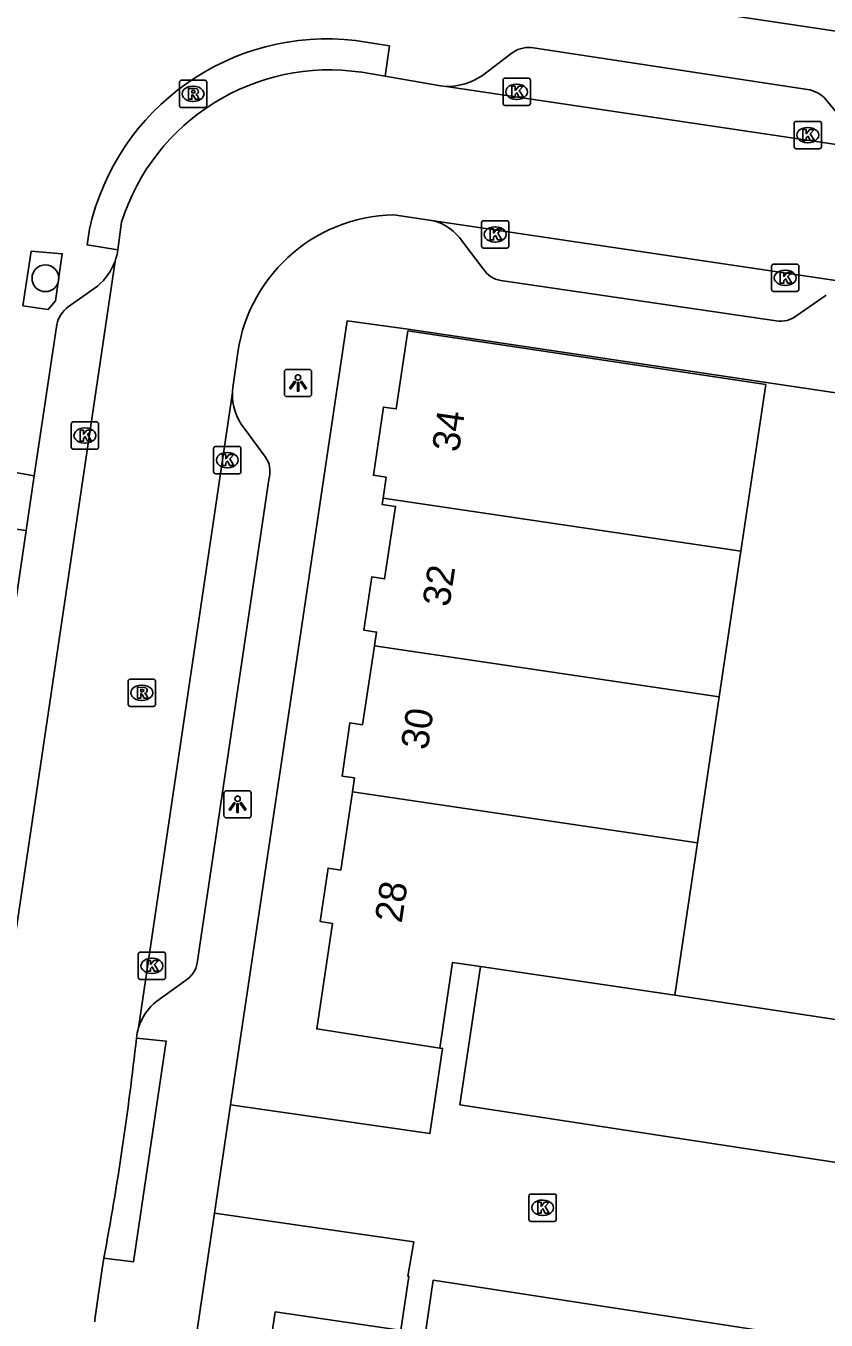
# Model space of a CAD drawing. Extents: x 164150 to 165261, y 382513 to 383432.
# Drawn here: x 164339.4 to 164368.71, y 382972.36 to 383019.73 of the extents above; entities that cross this region are included whole.
import ezdxf

# ---------------------------------------------------------------- set-up
doc = ezdxf.new("R2010")
doc.units = 0
for name, color, linetype in [('IMGEO_Boom', 7, 'Continuous'), ('IMGEO_Kolk', 7, 'Continuous'), ('IMGEO_Lichtpunt', 7, 'Continuous'), ('IMGEO_Pand', 7, 'Continuous'), ('IMGEO_Pand_nummerreeks', 7, 'Continuous'), ('IMGEO_Parkeervlak_open', 7, 'Continuous'), ('IMGEO_Rijbaan_lokaal_open', 7, 'Continuous'), ('IMGEO_Rioolput', 7, 'Continuous'), ('IMGEO_Voetpad_open', 7, 'Continuous')]:
    doc.layers.add(name, color=color, linetype=linetype)

msp = doc.modelspace()

# ---------------------------------------------------------------- linework, layer by layer
at = {"layer": 'IMGEO_Boom'}
msp.add_circle((164340.111, 383010.493), 0.489, dxfattribs=at)
at = {"layer": 'IMGEO_Kolk'}
for p, q in [((164356.873, 383016.893), (164356.873, 383017.745)), ((164356.948, 383017.819), (164357.8, 383017.819)), ((164357.361, 383017.599), (164357.386, 383017.599)), ((164357.874, 383017.745), (164357.874, 383016.893)), ((164357.384, 383017.039), (164357.359, 383017.039)), ((164357.8, 383016.819), (164356.948, 383016.819)), ((164367.535, 383015.309), (164367.535, 383016.161)), ((164367.61, 383016.235), (164368.462, 383016.235)), ((164368.536, 383016.161), (164368.536, 383015.309)), ((164368.023, 383016.015), (164368.048, 383016.015)), ((164368.462, 383015.235), (164367.61, 383015.235)), ((164368.046, 383015.455), (164368.021, 383015.455)), ((164356.085, 383011.673), (164356.085, 383012.525)), ((164356.16, 383012.599), (164357.012, 383012.599)), ((164356.573, 383012.379), (164356.598, 383012.379)), ((164357.086, 383012.525), (164357.086, 383011.673)), ((164356.596, 383011.819), (164356.571, 383011.819)), ((164357.012, 383011.599), (164356.16, 383011.599)), ((164366.708, 383010.083), (164366.708, 383010.935)), ((164366.783, 383011.009), (164367.635, 383011.009)), ((164367.709, 383010.935), (164367.709, 383010.083)), ((164367.196, 383010.789), (164367.221, 383010.789)), ((164367.635, 383010.009), (164366.783, 383010.009)), ((164367.219, 383010.229), (164367.194, 383010.229)), ((164341.059, 383004.31), (164341.059, 383005.162)), ((164341.134, 383005.236), (164341.986, 383005.236)), ((164342.06, 383005.162), (164342.06, 383004.31)), ((164341.547, 383005.016), (164341.572, 383005.016)), ((164341.986, 383004.236), (164341.134, 383004.236)), ((164341.57, 383004.456), (164341.545, 383004.456)), ((164346.274, 383003.411), (164346.274, 383004.263)), ((164346.349, 383004.337), (164347.201, 383004.337)), ((164347.275, 383004.263), (164347.275, 383003.411)), ((164346.762, 383004.117), (164346.787, 383004.117)), ((164347.201, 383003.337), (164346.349, 383003.337)), ((164346.785, 383003.557), (164346.76, 383003.557)), ((164343.513, 382984.9), (164343.513, 382985.752)), ((164343.588, 382985.826), (164344.44, 382985.826)), ((164344.514, 382985.752), (164344.514, 382984.9)), ((164344.001, 382985.606), (164344.026, 382985.606)), ((164344.44, 382984.826), (164343.588, 382984.826)), ((164344.024, 382985.046), (164343.999, 382985.046)), ((164357.824, 382976.045), (164357.824, 382976.897)), ((164357.899, 382976.971), (164358.751, 382976.971)), ((164358.312, 382976.751), (164358.337, 382976.751)), ((164358.825, 382976.897), (164358.825, 382976.045)), ((164358.751, 382975.971), (164357.899, 382975.971)), ((164358.335, 382976.191), (164358.31, 382976.191))]:
    msp.add_line(p, q, dxfattribs=at)
for points in [[(164356.873, 383016.893), (164356.873, 383017.745)], [(164356.948, 383017.819), (164357.8, 383017.819)], [(164357.194, 383017.519), (164357.317, 383017.519), (164357.317, 383017.368), (164357.447, 383017.519), (164357.611, 383017.519), (164357.465, 383017.368), (164357.618, 383017.119), (164357.466, 383017.119), (164357.381, 383017.283), (164357.317, 383017.216), (164357.317, 383017.119), (164357.194, 383017.119), (164357.194, 383017.519)], [(164357.874, 383017.745), (164357.874, 383016.893)], [(164357.8, 383016.819), (164356.948, 383016.819)], [(164367.535, 383015.309), (164367.535, 383016.161)], [(164367.61, 383016.235), (164368.462, 383016.235)], [(164368.536, 383016.161), (164368.536, 383015.309)], [(164367.856, 383015.935), (164367.979, 383015.935), (164367.979, 383015.784), (164368.109, 383015.935), (164368.273, 383015.935), (164368.127, 383015.784), (164368.28, 383015.535), (164368.128, 383015.535), (164368.043, 383015.699), (164367.979, 383015.632), (164367.979, 383015.535), (164367.856, 383015.535), (164367.856, 383015.935)], [(164368.462, 383015.235), (164367.61, 383015.235)], [(164356.085, 383011.673), (164356.085, 383012.525)], [(164356.16, 383012.599), (164357.012, 383012.599)], [(164356.406, 383012.299), (164356.529, 383012.299), (164356.529, 383012.148), (164356.659, 383012.299), (164356.823, 383012.299), (164356.677, 383012.148), (164356.83, 383011.899), (164356.678, 383011.899), (164356.593, 383012.063), (164356.529, 383011.996), (164356.529, 383011.899), (164356.406, 383011.899), (164356.406, 383012.299)], [(164357.086, 383012.525), (164357.086, 383011.673)], [(164357.012, 383011.599), (164356.16, 383011.599)], [(164366.708, 383010.083), (164366.708, 383010.935)], [(164366.783, 383011.009), (164367.635, 383011.009)], [(164367.709, 383010.935), (164367.709, 383010.083)], [(164367.029, 383010.709), (164367.152, 383010.709), (164367.152, 383010.558), (164367.282, 383010.709), (164367.446, 383010.709), (164367.3, 383010.558), (164367.453, 383010.309), (164367.301, 383010.309), (164367.216, 383010.473), (164367.152, 383010.406), (164367.152, 383010.309), (164367.029, 383010.309), (164367.029, 383010.709)], [(164367.635, 383010.009), (164366.783, 383010.009)], [(164341.059, 383004.31), (164341.059, 383005.162)], [(164341.134, 383005.236), (164341.986, 383005.236)], [(164342.06, 383005.162), (164342.06, 383004.31)], [(164341.38, 383004.936), (164341.503, 383004.936), (164341.503, 383004.785), (164341.633, 383004.936), (164341.797, 383004.936), (164341.651, 383004.785), (164341.804, 383004.536), (164341.652, 383004.536), (164341.567, 383004.7), (164341.503, 383004.633), (164341.503, 383004.536), (164341.38, 383004.536), (164341.38, 383004.936)], [(164341.986, 383004.236), (164341.134, 383004.236)], [(164346.274, 383003.411), (164346.274, 383004.263)], [(164346.349, 383004.337), (164347.201, 383004.337)], [(164347.275, 383004.263), (164347.275, 383003.411)], [(164346.595, 383004.037), (164346.718, 383004.037), (164346.718, 383003.886), (164346.848, 383004.037), (164347.012, 383004.037), (164346.866, 383003.886), (164347.019, 383003.637), (164346.867, 383003.637), (164346.782, 383003.801), (164346.718, 383003.734), (164346.718, 383003.637), (164346.595, 383003.637), (164346.595, 383004.037)], [(164347.201, 383003.337), (164346.349, 383003.337)], [(164343.513, 382984.9), (164343.513, 382985.752)], [(164343.588, 382985.826), (164344.44, 382985.826)], [(164344.514, 382985.752), (164344.514, 382984.9)], [(164343.834, 382985.526), (164343.957, 382985.526), (164343.957, 382985.375), (164344.087, 382985.526), (164344.251, 382985.526), (164344.105, 382985.375), (164344.258, 382985.126), (164344.106, 382985.126), (164344.021, 382985.29), (164343.957, 382985.223), (164343.957, 382985.126), (164343.834, 382985.126), (164343.834, 382985.526)], [(164344.44, 382984.826), (164343.588, 382984.826)], [(164357.824, 382976.045), (164357.824, 382976.897)], [(164357.899, 382976.971), (164358.751, 382976.971)], [(164358.825, 382976.897), (164358.825, 382976.045)], [(164358.145, 382976.671), (164358.268, 382976.671), (164358.268, 382976.52), (164358.398, 382976.671), (164358.562, 382976.671), (164358.416, 382976.52), (164358.569, 382976.271), (164358.417, 382976.271), (164358.332, 382976.435), (164358.268, 382976.368), (164358.268, 382976.271), (164358.145, 382976.271), (164358.145, 382976.671)], [(164358.751, 382975.971), (164357.899, 382975.971)]]:
    msp.add_lwpolyline(points, dxfattribs=at)
for centre, start, end in [((164356.95, 383017.743), 91.552, 178.448), ((164356.95, 383017.743), 91.552, 178.448), ((164357.798, 383017.743), 1.552, 88.448), ((164357.798, 383017.743), 1.552, 88.448), ((164356.95, 383016.895), 181.552, 268.448), ((164356.95, 383016.895), 181.552, 268.448), ((164357.798, 383016.895), 271.552, 358.448), ((164357.798, 383016.895), 271.552, 358.448), ((164367.612, 383016.159), 91.552, 178.448), ((164367.612, 383016.159), 91.552, 178.448), ((164368.46, 383016.159), 1.552, 88.448), ((164368.46, 383016.159), 1.552, 88.448), ((164367.612, 383015.311), 181.552, 268.448), ((164367.612, 383015.311), 181.552, 268.448), ((164368.46, 383015.311), 271.552, 358.448), ((164368.46, 383015.311), 271.552, 358.448), ((164356.162, 383012.523), 91.552, 178.448), ((164356.162, 383012.523), 91.552, 178.448), ((164357.01, 383012.523), 1.552, 88.448), ((164357.01, 383012.523), 1.552, 88.448), ((164356.162, 383011.675), 181.552, 268.448), ((164356.162, 383011.675), 181.552, 268.448), ((164357.01, 383011.675), 271.552, 358.448), ((164357.01, 383011.675), 271.552, 358.448), ((164366.785, 383010.933), 91.552, 178.448), ((164366.785, 383010.933), 91.552, 178.448), ((164367.633, 383010.933), 1.552, 88.448), ((164367.633, 383010.933), 1.552, 88.448), ((164366.785, 383010.085), 181.552, 268.448), ((164366.785, 383010.085), 181.552, 268.448), ((164367.633, 383010.085), 271.552, 358.448), ((164367.633, 383010.085), 271.552, 358.448), ((164341.136, 383005.16), 91.552, 178.448), ((164341.136, 383005.16), 91.552, 178.448), ((164341.984, 383005.16), 1.552, 88.448), ((164341.984, 383005.16), 1.552, 88.448), ((164341.136, 383004.312), 181.552, 268.448), ((164341.136, 383004.312), 181.552, 268.448), ((164341.984, 383004.312), 271.552, 358.448), ((164341.984, 383004.312), 271.552, 358.448), ((164346.351, 383004.261), 91.552, 178.448), ((164346.351, 383004.261), 91.552, 178.448), ((164347.199, 383004.261), 1.552, 88.448), ((164347.199, 383004.261), 1.552, 88.448), ((164346.351, 383003.413), 181.552, 268.448), ((164346.351, 383003.413), 181.552, 268.448), ((164347.199, 383003.413), 271.552, 358.448), ((164347.199, 383003.413), 271.552, 358.448), ((164343.59, 382985.75), 91.552, 178.448), ((164343.59, 382985.75), 91.552, 178.448), ((164344.438, 382985.75), 1.552, 88.448), ((164344.438, 382985.75), 1.552, 88.448), ((164343.59, 382984.902), 181.552, 268.448), ((164343.59, 382984.902), 181.552, 268.448), ((164344.438, 382984.902), 271.552, 358.448), ((164344.438, 382984.902), 271.552, 358.448), ((164357.901, 382976.895), 91.552, 178.448), ((164357.901, 382976.895), 91.552, 178.448), ((164358.749, 382976.895), 1.552, 88.448), ((164358.749, 382976.895), 1.552, 88.448), ((164357.901, 382976.047), 181.552, 268.448), ((164357.901, 382976.047), 181.552, 268.448), ((164358.749, 382976.047), 271.552, 358.448), ((164358.749, 382976.047), 271.552, 358.448)]:
    msp.add_arc(centre, 0.0765, start, end, dxfattribs=at)
for centre, major_axis, ratio, start_param, end_param in [((164357.36, 383017.319), (-0.387, 0.002), 0.722429, 4.712389, 7.853982), ((164357.385, 383017.319), (-0.39, 0.002), 0.717154, 1.570796, 4.712389), ((164368.022, 383015.735), (-0.387, 0.002), 0.722429, 4.712389, 7.853982), ((164368.047, 383015.735), (-0.39, 0.002), 0.717154, 1.570796, 4.712389), ((164356.572, 383012.099), (-0.387, 0.002), 0.722429, 4.712389, 7.853982), ((164356.597, 383012.099), (-0.39, 0.002), 0.717154, 1.570796, 4.712389), ((164367.195, 383010.509), (-0.387, 0.002), 0.722429, 4.712389, 7.853982), ((164367.22, 383010.509), (-0.39, 0.002), 0.717154, 1.570796, 4.712389), ((164341.546, 383004.736), (-0.387, 0.002), 0.722429, 4.712389, 7.853982), ((164341.571, 383004.736), (-0.39, 0.002), 0.717154, 1.570796, 4.712389), ((164346.761, 383003.837), (-0.387, 0.002), 0.722429, 4.712389, 7.853982), ((164346.786, 383003.837), (-0.39, 0.002), 0.717154, 1.570796, 4.712389), ((164344, 382985.326), (-0.387, 0.002), 0.722429, 4.712389, 7.853982), ((164344.025, 382985.326), (-0.39, 0.002), 0.717154, 1.570796, 4.712389), ((164358.311, 382976.471), (-0.387, 0.002), 0.722429, 4.712389, 7.853982), ((164358.336, 382976.471), (-0.39, 0.002), 0.717154, 1.570796, 4.712389)]:
    msp.add_ellipse(centre, major_axis=major_axis, ratio=ratio, start_param=start_param, end_param=end_param, dxfattribs=at)
at = {"layer": 'IMGEO_Lichtpunt'}
for p, q in [((164348.866, 383007.063), (164348.866, 383006.256)), ((164348.866, 383007.063), (164348.866, 383006.256)), ((164349.768, 383007.158), (164348.96, 383007.158)), ((164349.768, 383007.158), (164348.96, 383007.158)), ((164349.862, 383006.256), (164349.862, 383007.063)), ((164349.862, 383006.256), (164349.862, 383007.063)), ((164348.96, 383006.162), (164349.768, 383006.162)), ((164348.96, 383006.162), (164349.768, 383006.162)), ((164346.653, 382991.641), (164346.653, 382990.834)), ((164346.653, 382991.641), (164346.653, 382990.834)), ((164347.555, 382991.736), (164346.747, 382991.736)), ((164347.555, 382991.736), (164346.747, 382991.736)), ((164347.649, 382990.834), (164347.649, 382991.641)), ((164347.649, 382990.834), (164347.649, 382991.641)), ((164346.747, 382990.74), (164347.555, 382990.74)), ((164346.747, 382990.74), (164347.555, 382990.74))]:
    msp.add_line(p, q, dxfattribs=at)
for points in [[(164349.24, 383006.727), (164349.279, 383006.699), (164349.091, 383006.437), (164349.053, 383006.464), (164349.24, 383006.727)], [(164349.342, 383006.679), (164349.389, 383006.679), (164349.389, 383006.357), (164349.342, 383006.357), (164349.342, 383006.679)], [(164349.452, 383006.699), (164349.49, 383006.726), (164349.677, 383006.464), (164349.638, 383006.436), (164349.452, 383006.699)], [(164347.027, 382991.305), (164347.066, 382991.277), (164346.878, 382991.015), (164346.84, 382991.042), (164347.027, 382991.305)], [(164347.129, 382991.257), (164347.176, 382991.257), (164347.176, 382990.935), (164347.129, 382990.935), (164347.129, 382991.257)], [(164347.239, 382991.277), (164347.277, 382991.304), (164347.464, 382991.042), (164347.425, 382991.014), (164347.239, 382991.277)]]:
    msp.add_lwpolyline(points, dxfattribs=at)
for centre in [(164349.365, 383006.861), (164347.152, 382991.439)]:
    msp.add_circle(centre, 0.0994, dxfattribs=at)
for centre, start, end in [((164348.96, 383007.063), 90, 180), ((164348.96, 383007.063), 90, 180), ((164349.768, 383007.063), 0, 90), ((164349.768, 383007.063), 0, 90), ((164348.96, 383006.256), 180, 270), ((164348.96, 383006.256), 180, 270), ((164349.768, 383006.256), 270, 0), ((164349.768, 383006.256), 270, 360), ((164346.747, 382991.641), 90, 180), ((164346.747, 382991.641), 90, 180), ((164347.555, 382991.641), 0, 90), ((164347.555, 382991.641), 0, 90), ((164346.747, 382990.834), 180, 270), ((164346.747, 382990.834), 180, 270), ((164347.555, 382990.834), 270, 0), ((164347.555, 382990.834), 270, 360)]:
    msp.add_arc(centre, 0.0946, start, end, dxfattribs=at)
at = {"layer": 'IMGEO_Pand'}
for points in [[(164352.483, 383002.448), (164352.596, 383003.21), (164352.126, 383003.28), (164352.495, 383005.778), (164352.965, 383005.708), (164353.388, 383008.566), (164366.499, 383006.601), (164365.588, 383000.499)], [(164352.165, 382997.039), (164352.241, 382997.541), (164351.771, 382997.612), (164352.065, 382999.56), (164352.535, 382999.489), (164352.935, 383002.139), (164352.448, 383002.211), (164352.483, 383002.448)], [(164352.483, 383002.448), (164365.588, 383000.499)], [(164365.588, 383000.499), (164364.793, 382995.17)], [(164351.359, 382991.698), (164351.435, 382992.204), (164350.977, 382992.273), (164351.268, 382994.221), (164351.728, 382994.152), (164352.165, 382997.039)], [(164352.165, 382997.039), (164364.793, 382995.17)], [(164364.793, 382995.17), (164363.995, 382989.828)], [(164354.556, 382982.317), (164350.052, 382983.016), (164350.633, 382986.875), (164350.18, 382986.946), (164350.464, 382988.904), (164350.927, 382988.83), (164351.359, 382991.698)], [(164363.995, 382989.828), (164351.359, 382991.698)], [(164363.995, 382989.828), (164363.162, 382984.247)], [(164356.043, 382985.302), (164355.02, 382985.453), (164354.556, 382982.317)], [(164363.162, 382984.247), (164356.043, 382985.302)], [(164347.236, 382964.03), (164347.662, 382966.867), (164347.194, 382966.942), (164347.472, 382968.888), (164347.954, 382968.819), (164348.531, 382972.665), (164353.016, 382972.004)]]:
    msp.add_lwpolyline(points, dxfattribs=at)
at = {"layer": 'IMGEO_Parkeervlak_open'}
for points in [[(164339.408, 383001.26), (164339.705, 383003.262)], [(164370.665, 382983.122), (164363.162, 382984.247)]]:
    msp.add_lwpolyline(points, dxfattribs=at)
at = {"layer": 'IMGEO_Rijbaan_lokaal_open'}
for points in [[(164351.698, 383018.032), (164352.557, 383017.886)], [(164352.557, 383017.886), (164354.588, 383017.54), (164354.791, 383017.51)], [(164354.791, 383017.51), (164370.726, 383015.15)], [(164354.341, 383012.601), (164352.871, 383012.82)], [(164342.765, 383011.536), (164342.899, 383012.548)], [(164369.965, 383010.279), (164354.341, 383012.601)], [(164330.581, 382929.652), (164337.289, 382974.851), (164342.663, 383011.12)], [(164347.124, 383007.515), (164346.98, 383006.495)], [(164346.963, 383006.307), (164343.521, 382983.053)], [(164370.665, 382983.122), (164369.885, 382978), (164355.296, 382980.243), (164356.043, 382985.302)], [(164354.556, 382982.317), (164354.657, 382982.302), (164354.375, 382980.4), (164354.195, 382979.184), (164346.897, 382980.236)], [(164346.307, 382976.27), (164346.897, 382980.236)], [(164353.016, 382972.004), (164353.125, 382971.987), (164353.424, 382973.956), (164353.387, 382973.962), (164353.607, 382975.217), (164346.307, 382976.27)], [(164342.253, 382974.63), (164342.184, 382974.164), (164341.957, 382972.641)], [(164353.568, 382968.731), (164354.32, 382973.818), (164368.925, 382971.573), (164368.18, 382966.545)]]:
    msp.add_lwpolyline(points, dxfattribs=at)
for centre, radius, start, end in [((164350.514, 383010.13), 7.99, 81.4807, 162.3859), ((164353.002, 383006.913), 5.909, 91.2699, 174.1497), ((164340.724, 383011.816), 2.06, 340.2573, 352.1893), ((164348.752, 383006.24), 1.79, 171.8108, 177.8553), ((164345.335, 382982.508), 1.894, 163.2777, 174.6986), ((164234.879, 382994.692), 109.232, 349.41671, 353.6881), ((164343.754, 382972.285), 1.832, 168.7818, 179.8615)]:
    msp.add_arc(centre, radius, start, end, dxfattribs=at)
at = {"layer": 'IMGEO_Rioolput'}
for p, q in [((164345.019, 383016.817), (164345.019, 383017.669)), ((164345.094, 383017.743), (164345.946, 383017.743)), ((164345.507, 383017.523), (164345.532, 383017.523)), ((164346.02, 383017.669), (164346.02, 383016.817)), ((164345.946, 383016.743), (164345.094, 383016.743)), ((164345.53, 383016.963), (164345.505, 383016.963)), ((164343.143, 382994.895), (164343.143, 382995.747)), ((164343.218, 382995.821), (164344.07, 382995.821)), ((164344.144, 382995.747), (164344.144, 382994.895)), ((164343.631, 382995.601), (164343.656, 382995.601)), ((164344.07, 382994.821), (164343.218, 382994.821)), ((164343.654, 382995.041), (164343.629, 382995.041))]:
    msp.add_line(p, q, dxfattribs=at)
for points in [[(164345.019, 383016.817), (164345.019, 383017.669)], [(164345.094, 383017.743), (164345.946, 383017.743)], [(164346.02, 383017.669), (164346.02, 383016.817)], [(164345.608, 383017.441), (164345.356, 383017.443), (164345.356, 383017.043)], [(164345.356, 383017.043), (164345.48, 383017.043), (164345.48, 383017.205), (164345.491, 383017.205)], [(164345.534, 383017.362), (164345.48, 383017.362), (164345.48, 383017.281)], [(164345.48, 383017.281), (164345.532, 383017.281)], [(164345.538, 383017.176), (164345.609, 383017.043), (164345.749, 383017.043), (164345.684, 383017.169)], [(164345.946, 383016.743), (164345.094, 383016.743)], [(164343.143, 382994.895), (164343.143, 382995.747)], [(164343.218, 382995.821), (164344.07, 382995.821)], [(164344.144, 382995.747), (164344.144, 382994.895)], [(164343.732, 382995.519), (164343.48, 382995.521), (164343.48, 382995.121)], [(164343.48, 382995.121), (164343.604, 382995.121), (164343.604, 382995.283), (164343.615, 382995.283)], [(164343.658, 382995.44), (164343.604, 382995.44), (164343.604, 382995.359)], [(164343.604, 382995.359), (164343.656, 382995.359)], [(164343.662, 382995.254), (164343.733, 382995.121), (164343.873, 382995.121), (164343.808, 382995.247)], [(164344.07, 382994.821), (164343.218, 382994.821)]]:
    msp.add_lwpolyline(points, dxfattribs=at)
for centre, radius, start, end in [((164345.096, 383017.667), 0.0765, 91.552, 178.448), ((164345.096, 383017.667), 0.0765, 91.552, 178.448), ((164345.944, 383017.667), 0.0765, 1.552, 88.448), ((164345.944, 383017.667), 0.0765, 1.552, 88.448), ((164345.49, 383017.152), 0.0533, 26.0293, 88.6989), ((164345.516, 383017.47), 0.19, 274.7715, 282.9687), ((164345.54, 383017.266), 0.0964, 77.0061, 93.1865), ((164345.554, 383017.323), 0.0378, 276.6634, 79.6772), ((164345.607, 383017.331), 0.109, 350.3612, 89.416), ((164345.605, 383017.331), 0.112, 277.5842, 350.9817), ((164345.589, 383017.116), 0.108, 29.5134, 73.7905), ((164345.096, 383016.819), 0.0765, 181.552, 268.448), ((164345.096, 383016.819), 0.0765, 181.552, 268.448), ((164345.944, 383016.819), 0.0765, 271.552, 358.448), ((164345.944, 383016.819), 0.0765, 271.552, 358.448), ((164343.22, 382995.745), 0.0765, 91.552, 178.448), ((164343.22, 382995.745), 0.0765, 91.552, 178.448), ((164344.068, 382995.745), 0.0765, 1.552, 88.448), ((164344.068, 382995.745), 0.0765, 1.552, 88.448), ((164343.614, 382995.23), 0.0533, 26.0293, 88.6989), ((164343.64, 382995.548), 0.19, 274.7715, 282.9687), ((164343.664, 382995.344), 0.0964, 77.0061, 93.1865), ((164343.678, 382995.401), 0.0378, 276.6634, 79.6772), ((164343.731, 382995.409), 0.109, 350.3612, 89.416), ((164343.729, 382995.409), 0.112, 277.5842, 350.9817), ((164343.713, 382995.194), 0.108, 29.5134, 73.7905), ((164343.22, 382994.897), 0.0765, 181.552, 268.448), ((164343.22, 382994.897), 0.0765, 181.552, 268.448), ((164344.068, 382994.897), 0.0765, 271.552, 358.448), ((164344.068, 382994.897), 0.0765, 271.552, 358.448)]:
    msp.add_arc(centre, radius, start, end, dxfattribs=at)
for centre, major_axis, ratio, start_param, end_param in [((164345.506, 383017.243), (-0.387, 0.002), 0.722429, 4.712389, 7.853982), ((164345.531, 383017.243), (-0.39, 0.002), 0.717154, 1.570796, 4.712389), ((164343.63, 382995.321), (-0.387, 0.002), 0.722429, 4.712389, 7.853982), ((164343.655, 382995.321), (-0.39, 0.002), 0.717154, 1.570796, 4.712389)]:
    msp.add_ellipse(centre, major_axis=major_axis, ratio=ratio, start_param=start_param, end_param=end_param, dxfattribs=at)
at = {"layer": 'IMGEO_Voetpad_open'}
for points in [[(164353.04, 383021.93), (164355.338, 383021.597), (164398.141, 383015.194), (164400.238, 383014.88)], [(164352.557, 383017.886), (164352.712, 383019), (164351.473, 383019.192)], [(164368.028, 383017.404), (164357.905, 383018.941)], [(164357.16, 383018.706), (164356.12, 383017.919)], [(164369.556, 383015.998), (164368.701, 383017.039)], [(164341.727, 383012.286), (164341.647, 383011.713), (164342.765, 383011.536)], [(164356.143, 383010.843), (164355.375, 383011.851)], [(164340.219, 383009.345), (164339.289, 383009.488), (164339.592, 383011.483), (164340.728, 383011.393), (164340.486, 383009.67), (164340.219, 383009.345)], [(164366.873, 383008.931), (164356.789, 383010.412)], [(164342.015, 383010.202), (164340.944, 383009.442)], [(164368.707, 383009.876), (164367.636, 383009.128)], [(164346.897, 382980.236), (164351.168, 383008.935), (164353.396, 383008.625), (164396.201, 383002.256), (164398.318, 383001.938), (164394.057, 382973.175)], [(164340.526, 383008.798), (164339.705, 383003.262)], [(164347.391, 383005.006), (164348.17, 383003.944)], [(164339.705, 383003.262), (164338.398, 383003.496), (164338.099, 383001.43), (164339.408, 383001.26)], [(164348.305, 383003.206), (164345.669, 382985.419)], [(164339.408, 383001.26), (164338.026, 382991.946)], [(164345.246, 382984.79), (164344.193, 382984.037)], [(164343.449, 382982.683), (164344.541, 382982.565), (164343.335, 382974.485), (164342.253, 382974.63)], [(164334.647, 382897.854), (164343.748, 382959.071), (164346.307, 382976.27)]]:
    msp.add_lwpolyline(points, dxfattribs=at)
for centre, radius, start, end in [((164350.424, 383010.343), 8.911, 83.2368, 167.4058), ((164357.822, 383017.904), 1.04, 85.45, 129.5644), ((164354.785, 383019.894), 2.384, 270.1483, 304.0632), ((164367.861, 383016.293), 1.123, 41.6012, 81.4527), ((164353.76, 383010.712), 1.976, 35.1909, 72.8994), ((164340.693, 383011.823), 2.092, 309.2051, 340.3597), ((164356.942, 383011.341), 0.941, 211.921, 260.6579), ((164341.586, 383008.568), 1.085, 126.2873, 167.7401), ((164367.033, 383009.887), 0.969, 260.486, 308.4682), ((164348.889, 383006.22), 1.928, 177.4052, 219.0149), ((164347.499, 383003.44), 0.84, 343.8295, 36.9032), ((164344.76, 382985.573), 0.922, 301.8041, 350.3546), ((164345.41, 382982.484), 1.973, 128.0908, 163.2488)]:
    msp.add_arc(centre, radius, start, end, dxfattribs=at)

# ---------------------------------------------------------------- texts
at = {"layer": 'IMGEO_Pand_nummerreeks'}
for s, rotation, p in [('34', 81.5835, (164355.255, 383004.101)), ('32', 81.4173, (164354.905, 382998.437)), ('30', 81.3944, (164354.113, 382993.2)), ('28', 81.4402, (164353.159, 382986.863))]:
    msp.add_text(s, height=1, rotation=rotation, dxfattribs=at).set_placement(p)

doc.saveas('drawing.dxf')
